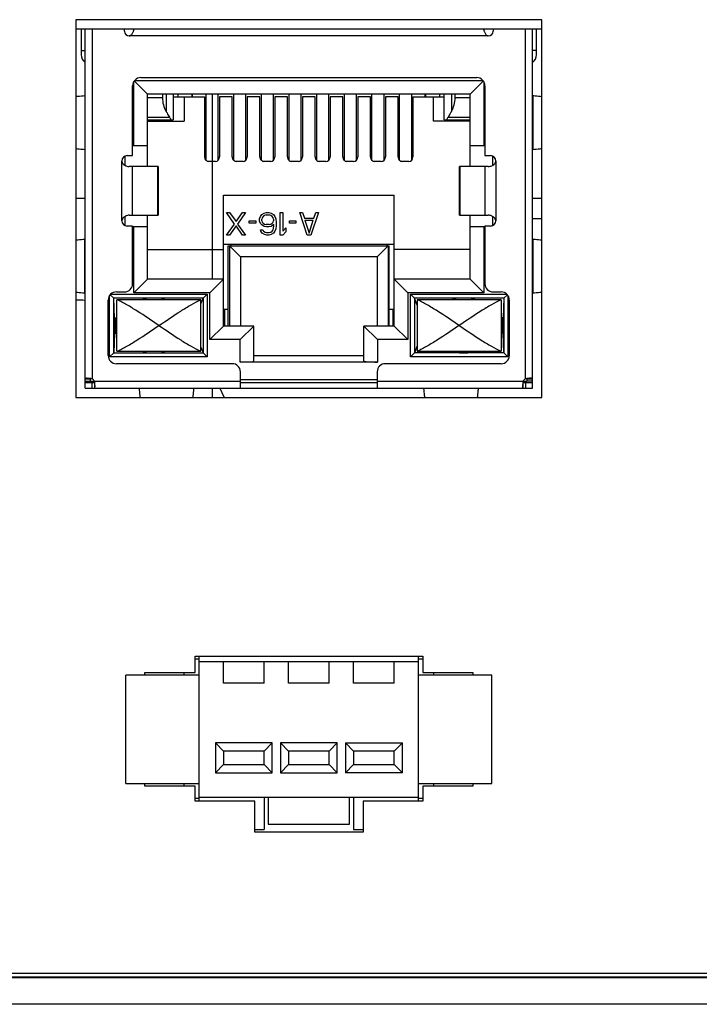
# Model space of a CAD drawing. Header units: millimetres. Extents: x 0 to 1750, y -1720 to 477.
# Tile 295 of 317: x 680 to 705, y -117 to -81. Entities that reach past the tile are written whole.
import ezdxf

# ---------------------------------------------------------------- set-up
doc = ezdxf.new("R2010")
doc.units = ezdxf.units.MM
doc.header["$LTSCALE"] = 92.51
for name, color, linetype in [('100500223_DXF_CONTINUOUS_LINE', 7, 'CONTINUOUS'), ('101302590_DXF_CONTINUOUS_LINE', 7, 'CONTINUOUS'), ('DE-11-072043DXF_CONTINUOUS_LINE', 7, 'CONTINUOUS'), ('DE-11-072046DXF_CONTINUOUS_LINE', 7, 'CONTINUOUS'), ('DE-13-001875DXF_CONTINUOUS_LINE', 7, 'CONTINUOUS'), ('LIGHTING_CONDXF_CONTINUOUS_LINE', 7, 'CONTINUOUS'), ('MV-23498REV1DXF_CONTINUOUS_LINE', 7, 'CONTINUOUS')]:
    doc.layers.add(name, color=color, linetype=linetype)

msp = doc.modelspace()

# ---------------------------------------------------------------- linework, layer by layer
at = {"layer": '100500223_DXF_CONTINUOUS_LINE'}
for p, q in [((682.14, -87.505), (681.791, -87.505)), ((698.991, -87.505), (698.64, -87.505))]:
    msp.add_line(p, q, dxfattribs=at)
at = {"layer": '101302590_DXF_CONTINUOUS_LINE'}
for p, q in [((681.79, -80.905), (681.79, -94.855)), ((698.99, -80.905), (681.79, -80.905)), ((698.99, -94.855), (698.99, -80.905)), ((681.99, -81.255), (681.99, -82.047)), ((682.14, -94.505), (682.14, -81.255)), ((683.59, -81.255), (682.14, -81.255)), ((682.39, -81.255), (682.39, -94.166)), ((683.59, -81.33), (683.59, -81.255)), ((696.84, -81.255), (683.94, -81.255)), ((697.19, -81.255), (697.19, -81.33)), ((698.64, -81.255), (697.19, -81.255)), ((698.39, -94.166), (698.39, -81.255)), ((698.64, -94.505), (698.64, -81.255)), ((698.79, -82.047), (698.79, -81.255)), ((697.015, -81.505), (683.765, -81.505)), ((681.99, -82.047), (681.99, -82.197)), ((681.99, -82.047), (682.14, -82.047)), ((698.79, -82.047), (698.64, -82.047)), ((698.79, -82.197), (698.79, -82.047)), ((683.935, -85.555), (683.935, -83.188)), ((684.435, -83.655), (683.948, -83.168)), ((683.959, -83.155), (696.822, -83.155)), ((684.19, -83.045), (696.59, -83.045)), ((696.345, -83.655), (696.833, -83.168)), ((696.845, -83.188), (696.845, -85.555)), ((683.89, -85.925), (683.89, -83.345)), ((696.89, -83.345), (696.89, -85.925)), ((682.127, -83.705), (682.127, -85.705)), ((682.138, -83.705), (682.127, -83.705)), ((684.435, -86.325), (684.435, -83.655)), ((696.345, -83.655), (684.435, -83.655)), ((684.99, -83.791), (684.435, -83.791)), ((684.99, -83.655), (684.99, -83.791)), ((685.127, -83.655), (685.127, -84.295)), ((685.39, -83.655), (685.39, -84.605)), ((685.39, -83.755), (686.545, -83.755)), ((685.57, -83.755), (685.57, -83.655)), ((685.79, -83.755), (685.79, -84.655)), ((686.07, -83.655), (686.07, -83.755)), ((686.09, -83.655), (686.09, -83.755)), ((686.545, -83.755), (686.545, -85.971)), ((686.59, -83.655), (686.59, -86.088)), ((686.82, -83.655), (686.82, -90.485)), ((687.05, -86.088), (687.05, -83.655)), ((687.095, -83.755), (687.095, -85.971)), ((687.565, -83.755), (687.095, -83.755)), ((687.565, -85.971), (687.565, -83.755)), ((687.61, -83.655), (687.61, -86.088)), ((688.07, -86.088), (688.07, -83.655)), ((688.115, -83.755), (688.115, -85.971)), ((688.585, -83.755), (688.115, -83.755)), ((688.585, -85.971), (688.585, -83.755)), ((688.63, -83.655), (688.63, -86.088)), ((689.09, -86.088), (689.09, -83.655)), ((689.135, -83.755), (689.135, -85.971)), ((689.605, -83.755), (689.135, -83.755)), ((689.605, -85.971), (689.605, -83.755)), ((689.65, -83.655), (689.65, -86.088)), ((690.11, -86.088), (690.11, -83.655)), ((690.155, -83.755), (690.155, -85.971)), ((690.625, -83.755), (690.155, -83.755)), ((690.625, -85.971), (690.625, -83.755)), ((690.67, -83.655), (690.67, -86.088)), ((691.13, -86.088), (691.13, -83.655)), ((691.175, -83.755), (691.175, -85.971)), ((691.645, -83.755), (691.175, -83.755)), ((691.645, -85.971), (691.645, -83.755)), ((691.69, -83.655), (691.69, -86.088)), ((692.15, -86.088), (692.15, -83.655)), ((692.195, -83.755), (692.195, -85.971)), ((692.665, -83.755), (692.195, -83.755)), ((692.665, -85.971), (692.665, -83.755)), ((692.71, -83.655), (692.71, -86.088)), ((693.17, -86.088), (693.17, -83.655)), ((693.215, -83.755), (693.215, -85.971)), ((693.685, -83.755), (693.215, -83.755)), ((693.685, -85.971), (693.685, -83.755)), ((693.73, -83.655), (693.73, -86.088)), ((694.19, -86.088), (694.19, -83.655)), ((694.235, -83.755), (694.235, -85.971)), ((694.235, -83.755), (695.39, -83.755)), ((694.69, -83.755), (694.69, -83.655)), ((694.71, -83.755), (694.71, -83.655)), ((694.99, -84.655), (694.99, -83.755)), ((695.21, -83.655), (695.21, -83.755)), ((695.39, -84.605), (695.39, -83.655)), ((695.654, -83.655), (695.654, -84.295)), ((695.79, -83.791), (695.79, -83.655)), ((696.345, -83.791), (695.79, -83.791)), ((696.345, -86.325), (696.345, -83.655)), ((698.654, -83.705), (698.642, -83.705)), ((698.654, -83.705), (698.654, -85.705)), ((684.435, -84.498), (685.252, -84.498)), ((684.435, -84.605), (685.39, -84.605)), ((684.435, -84.655), (685.79, -84.655)), ((685.19, -84.605), (685.19, -84.655)), ((696.345, -84.655), (694.99, -84.655)), ((695.39, -84.605), (696.345, -84.605)), ((695.529, -84.498), (696.345, -84.498)), ((695.59, -84.655), (695.59, -84.605)), ((682.127, -85.705), (682.138, -85.705)), ((683.89, -85.555), (684.435, -85.555)), ((696.345, -85.555), (696.89, -85.555)), ((698.642, -85.705), (698.654, -85.705)), ((683.49, -88.325), (683.49, -86.125)), ((683.61, -86.285), (683.61, -85.942)), ((683.69, -85.925), (683.89, -85.925)), ((686.945, -86.135), (686.695, -86.135)), ((687.965, -86.135), (687.715, -86.135)), ((688.985, -86.135), (688.735, -86.135)), ((690.005, -86.135), (689.755, -86.135)), ((691.025, -86.135), (690.775, -86.135)), ((692.045, -86.135), (691.795, -86.135)), ((693.065, -86.135), (692.815, -86.135)), ((694.085, -86.135), (693.835, -86.135)), ((696.89, -85.925), (697.09, -85.925)), ((697.17, -85.942), (697.17, -86.285)), ((697.29, -86.125), (697.29, -88.325)), ((683.89, -86.325), (683.766, -86.325)), ((683.89, -88.125), (683.89, -86.325)), ((684.831, -86.325), (683.893, -86.325)), ((684.818, -88.125), (684.818, -86.325)), ((684.823, -88.125), (684.823, -86.325)), ((684.831, -86.325), (684.831, -88.125)), ((695.95, -88.125), (695.95, -86.325)), ((696.888, -86.325), (695.95, -86.325)), ((695.958, -86.325), (695.958, -88.125)), ((695.963, -86.325), (695.963, -88.125)), ((696.89, -86.325), (696.89, -88.125)), ((697.015, -86.325), (696.89, -86.325)), ((687.24, -92.215), (687.24, -87.385)), ((687.24, -87.385), (693.54, -87.385)), ((693.54, -92.215), (693.54, -87.385)), ((683.61, -88.508), (683.61, -88.165)), ((683.766, -88.125), (683.89, -88.125)), ((683.893, -88.125), (684.831, -88.125)), ((684.435, -90.485), (684.435, -88.125)), ((687.652, -88.449), (687.358, -88.025)), ((687.358, -88.025), (687.462, -88.025)), ((687.462, -88.025), (687.704, -88.361)), ((687.704, -88.361), (687.946, -88.025)), ((688.05, -88.025), (687.756, -88.449)), ((687.946, -88.025), (688.05, -88.025)), ((688.188, -88.414), (688.188, -88.325)), ((688.188, -88.325), (688.43, -88.325)), ((688.43, -88.325), (688.43, -88.414)), ((688.569, -88.255), (688.603, -88.167)), ((688.569, -88.343), (688.569, -88.255)), ((688.603, -88.167), (688.655, -88.096)), ((688.655, -88.096), (688.742, -88.043)), ((688.672, -88.219), (688.655, -88.272)), ((688.655, -88.325), (688.655, -88.272)), ((688.655, -88.325), (688.672, -88.378)), ((688.707, -88.167), (688.672, -88.219)), ((688.759, -88.131), (688.707, -88.167)), ((688.742, -88.043), (688.828, -88.025)), ((688.811, -88.114), (688.759, -88.131)), ((688.811, -88.114), (688.932, -88.114)), ((688.828, -88.025), (688.914, -88.025)), ((688.914, -88.025), (689.001, -88.043)), ((688.984, -88.131), (688.932, -88.114)), ((689.035, -88.167), (688.984, -88.131)), ((689.001, -88.043), (689.087, -88.096)), ((689.07, -88.219), (689.035, -88.167)), ((689.087, -88.272), (689.07, -88.219)), ((689.07, -88.378), (689.087, -88.325)), ((689.087, -88.096), (689.139, -88.167)), ((689.087, -88.272), (689.087, -88.325)), ((689.139, -88.167), (689.174, -88.255)), ((689.174, -88.255), (689.191, -88.378)), ((689.329, -88.855), (689.329, -88.025)), ((689.329, -88.025), (689.433, -88.025)), ((689.433, -88.025), (689.433, -88.714)), ((689.675, -88.414), (689.675, -88.325)), ((689.675, -88.325), (689.917, -88.325)), ((689.917, -88.325), (689.917, -88.414)), ((690.332, -88.855), (690.056, -88.025)), ((690.056, -88.025), (690.159, -88.025)), ((690.159, -88.025), (690.229, -88.237)), ((690.229, -88.237), (690.574, -88.237)), ((690.246, -88.308), (690.402, -88.785)), ((690.246, -88.308), (690.557, -88.308)), ((690.402, -88.785), (690.557, -88.308)), ((690.747, -88.025), (690.471, -88.855)), ((690.574, -88.237), (690.644, -88.025)), ((690.644, -88.025), (690.747, -88.025)), ((695.95, -88.125), (696.888, -88.125)), ((696.345, -90.485), (696.345, -88.125)), ((696.89, -88.125), (697.015, -88.125)), ((697.17, -88.165), (697.17, -88.508)), ((683.89, -88.525), (683.69, -88.525)), ((683.89, -90.655), (683.89, -88.525)), ((684.435, -88.555), (683.89, -88.555)), ((683.935, -90.985), (683.935, -88.555)), ((687.358, -88.855), (687.652, -88.449)), ((687.704, -88.52), (687.462, -88.855)), ((687.946, -88.855), (687.704, -88.52)), ((687.756, -88.449), (688.05, -88.855)), ((688.43, -88.414), (688.188, -88.414)), ((688.603, -88.431), (688.569, -88.343)), ((688.655, -88.484), (688.603, -88.431)), ((688.62, -88.714), (688.603, -88.661)), ((688.603, -88.661), (688.69, -88.661)), ((688.742, -88.537), (688.655, -88.484)), ((688.672, -88.378), (688.707, -88.414)), ((688.69, -88.661), (688.724, -88.714)), ((688.707, -88.414), (688.759, -88.449)), ((688.828, -88.555), (688.742, -88.537)), ((688.759, -88.449), (688.811, -88.467)), ((688.932, -88.467), (688.811, -88.467)), ((688.914, -88.555), (688.828, -88.555)), ((689.001, -88.537), (688.914, -88.555)), ((688.932, -88.467), (688.984, -88.449)), ((688.984, -88.449), (689.035, -88.414)), ((689.105, -88.467), (689.001, -88.537)), ((689.035, -88.414), (689.07, -88.378)), ((689.035, -88.714), (689.07, -88.661)), ((689.07, -88.661), (689.087, -88.608)), ((689.087, -88.608), (689.105, -88.502)), ((689.105, -88.502), (689.105, -88.467)), ((689.174, -88.626), (689.139, -88.714)), ((689.191, -88.502), (689.174, -88.626)), ((689.191, -88.378), (689.191, -88.502)), ((689.433, -88.714), (689.537, -88.59)), ((689.537, -88.59), (689.537, -88.732)), ((689.917, -88.414), (689.675, -88.414)), ((696.89, -88.555), (696.345, -88.555)), ((696.845, -88.555), (696.845, -90.985)), ((696.89, -88.525), (696.89, -90.655)), ((697.09, -88.525), (696.89, -88.525)), ((682.127, -91.005), (682.127, -89.005)), ((682.138, -89.005), (682.127, -89.005)), ((687.462, -88.855), (687.358, -88.855)), ((688.05, -88.855), (687.946, -88.855)), ((688.672, -88.785), (688.62, -88.714)), ((688.759, -88.838), (688.672, -88.785)), ((688.724, -88.714), (688.776, -88.749)), ((688.845, -88.855), (688.759, -88.838)), ((688.776, -88.749), (688.828, -88.767)), ((688.828, -88.767), (688.932, -88.767)), ((688.914, -88.855), (688.845, -88.855)), ((689.001, -88.838), (688.914, -88.855)), ((688.932, -88.767), (688.984, -88.749)), ((688.984, -88.749), (689.035, -88.714)), ((689.087, -88.785), (689.001, -88.838)), ((689.139, -88.714), (689.087, -88.785)), ((689.433, -88.855), (689.329, -88.855)), ((689.537, -88.732), (689.433, -88.855)), ((690.471, -88.855), (690.332, -88.855)), ((698.654, -89.005), (698.642, -89.005)), ((698.654, -89.005), (698.654, -91.005)), ((684.435, -89.385), (687.24, -89.385)), ((693.54, -89.205), (687.24, -89.205)), ((687.42, -92.215), (687.42, -89.255)), ((687.42, -89.255), (693.361, -89.255)), ((687.465, -89.255), (687.465, -92.215)), ((687.865, -89.655), (687.465, -89.255)), ((687.515, -89.205), (687.515, -89.255)), ((693.315, -89.255), (692.915, -89.655)), ((693.265, -89.205), (693.265, -89.255)), ((693.315, -89.255), (693.315, -92.215)), ((693.361, -92.215), (693.361, -89.255)), ((696.345, -89.385), (693.54, -89.385)), ((687.865, -89.655), (687.865, -92.215)), ((692.915, -89.655), (687.865, -89.655)), ((692.915, -89.655), (692.915, -92.215)), ((684.435, -90.485), (683.935, -90.985)), ((687.24, -90.485), (684.435, -90.485)), ((687.24, -90.485), (686.74, -90.985)), ((693.54, -90.485), (694.04, -90.985)), ((696.345, -90.485), (693.54, -90.485)), ((696.345, -90.485), (696.845, -90.985)), ((682.127, -91.005), (682.138, -91.005)), ((683.04, -93.355), (683.04, -91.09)), ((683.19, -91.185), (683.064, -91.059)), ((683.087, -91.035), (686.64, -91.035)), ((683.221, -91.916), (683.19, -91.185)), ((683.19, -93.205), (683.19, -91.185)), ((686.49, -91.185), (683.19, -91.185)), ((683.29, -90.955), (683.59, -90.955)), ((686.74, -90.985), (683.935, -90.985)), ((684.276, -91.228), (684.268, -91.245)), ((684.276, -91.228), (684.276, -91.245)), ((685.075, -91.228), (685.075, -91.245)), ((685.075, -91.228), (685.083, -91.245)), ((686.41, -91.393), (686.49, -91.185)), ((686.64, -91.035), (686.49, -91.185)), ((686.49, -91.185), (686.49, -93.205)), ((686.64, -91.035), (686.64, -93.355)), ((686.74, -92.715), (686.74, -90.985)), ((694.04, -90.985), (694.04, -92.715)), ((696.845, -90.985), (694.04, -90.985)), ((694.14, -93.355), (694.14, -91.035)), ((694.29, -91.185), (694.14, -91.035)), ((694.14, -91.035), (697.694, -91.035)), ((694.29, -91.185), (694.29, -93.205)), ((694.39, -91.445), (694.29, -91.185)), ((697.59, -91.185), (694.29, -91.185)), ((695.706, -91.228), (695.698, -91.245)), ((695.706, -91.245), (695.706, -91.228)), ((696.505, -91.228), (696.505, -91.245)), ((696.513, -91.245), (696.505, -91.228)), ((697.19, -90.955), (697.49, -90.955)), ((697.59, -91.185), (697.56, -91.916)), ((697.59, -91.185), (697.717, -91.059)), ((697.59, -91.185), (697.59, -93.205)), ((697.74, -91.09), (697.74, -93.355)), ((698.642, -91.005), (698.654, -91.005)), ((682.99, -93.305), (682.99, -91.255)), ((683.31, -93.145), (683.31, -91.245)), ((686.41, -91.245), (683.31, -91.245)), ((686.41, -93.145), (686.41, -91.245)), ((694.39, -91.245), (694.39, -93.145)), ((697.49, -91.245), (694.39, -91.245)), ((697.49, -91.245), (697.49, -93.145)), ((697.79, -91.255), (697.79, -93.305)), ((683.221, -91.916), (683.31, -91.916)), ((683.221, -91.92), (683.31, -91.92)), ((683.23, -91.92), (683.23, -92.47)), ((683.28, -91.92), (683.28, -92.455)), ((683.31, -91.955), (683.28, -91.955)), ((687.42, -91.605), (687.24, -91.605)), ((687.29, -92.215), (687.29, -91.605)), ((693.54, -91.605), (693.361, -91.605)), ((693.49, -91.605), (693.49, -92.215)), ((697.56, -91.916), (697.49, -91.916)), ((697.56, -91.92), (697.49, -91.92)), ((697.5, -91.955), (697.492, -91.955)), ((697.5, -92.455), (697.5, -91.92)), ((697.55, -92.47), (697.55, -91.92)), ((687.24, -92.215), (686.74, -92.715)), ((688.36, -92.215), (687.24, -92.215)), ((688.36, -92.215), (687.86, -92.715)), ((688.36, -93.502), (688.36, -92.215)), ((692.42, -93.502), (692.42, -92.215)), ((692.42, -92.215), (692.92, -92.715)), ((693.54, -92.215), (692.42, -92.215)), ((693.54, -92.215), (694.04, -92.715)), ((683.221, -92.474), (683.19, -93.205)), ((683.31, -92.47), (683.221, -92.47)), ((683.221, -92.474), (683.31, -92.474)), ((683.28, -92.455), (683.31, -92.455)), ((697.492, -92.455), (697.5, -92.455)), ((697.56, -92.47), (697.492, -92.47)), ((697.56, -92.474), (697.492, -92.474)), ((697.59, -93.205), (697.56, -92.474)), ((686.41, -92.997), (686.49, -93.205)), ((687.86, -92.715), (686.74, -92.715)), ((687.86, -93.546), (687.86, -92.715)), ((692.92, -92.715), (692.92, -93.546)), ((694.04, -92.715), (692.92, -92.715)), ((694.39, -92.945), (694.29, -93.205)), ((683.19, -93.205), (683.04, -93.355)), ((686.64, -93.355), (683.04, -93.355)), ((683.19, -93.205), (686.49, -93.205)), ((683.31, -93.145), (686.41, -93.145)), ((684.268, -93.145), (684.276, -93.162)), ((684.276, -93.145), (684.276, -93.162)), ((685.083, -93.145), (685.075, -93.162)), ((685.075, -93.145), (685.075, -93.162)), ((686.49, -93.205), (686.64, -93.355)), ((688.36, -93.305), (692.42, -93.305)), ((694.14, -93.355), (694.29, -93.205)), ((697.74, -93.355), (694.14, -93.355)), ((697.59, -93.205), (694.29, -93.205)), ((694.39, -93.145), (697.49, -93.145)), ((695.706, -93.162), (695.698, -93.145)), ((695.706, -93.162), (695.706, -93.145)), ((696.505, -93.145), (696.505, -93.162)), ((696.513, -93.145), (696.505, -93.162)), ((697.74, -93.355), (697.59, -93.205)), ((687.565, -93.605), (683.29, -93.605)), ((692.92, -93.546), (687.86, -93.546)), ((697.49, -93.605), (693.215, -93.605)), ((687.865, -94.505), (687.865, -93.905)), ((692.915, -93.905), (692.915, -94.505)), ((682.14, -94.166), (682.34, -94.166)), ((682.14, -94.255), (682.34, -94.255)), ((682.14, -94.305), (682.49, -94.305)), ((682.14, -94.505), (698.64, -94.505)), ((682.34, -94.255), (682.34, -94.156)), ((682.34, -94.255), (687.865, -94.255)), ((682.39, -94.505), (682.39, -94.305)), ((682.48, -94.305), (682.48, -94.505)), ((684.14, -94.507), (684.14, -94.519)), ((686.14, -94.519), (686.14, -94.507)), ((686.82, -94.505), (686.82, -94.855)), ((692.915, -94.205), (687.865, -94.205)), ((687.865, -94.305), (692.915, -94.305)), ((692.915, -94.255), (698.44, -94.255)), ((694.64, -94.519), (694.64, -94.507)), ((696.64, -94.519), (696.64, -94.507)), ((698.291, -94.305), (698.64, -94.305)), ((698.301, -94.505), (698.301, -94.305)), ((698.39, -94.305), (698.39, -94.505)), ((698.44, -94.156), (698.44, -94.255)), ((698.44, -94.166), (698.64, -94.166)), ((698.64, -94.255), (698.44, -94.255)), ((681.79, -94.855), (698.99, -94.855)), ((686.141, -94.519), (684.14, -94.519)), ((696.641, -94.519), (694.64, -94.519))]:
    msp.add_line(p, q, dxfattribs=at)
for centre, radius, start, end in [((683.765, -81.33), 0.175, 180, 270), ((697.015, -81.33), 0.175, 270, 0), ((682.34, -82.197), 0.35, 180, 235.1501), ((698.44, -82.197), 0.35, 304.8499, 0), ((684.19, -83.345), 0.3, 90, 180), ((696.59, -83.345), 0.3, 0, 90), ((683.69, -86.125), 0.2, 90, 180), ((697.09, -86.125), 0.2, 0, 90), ((683.69, -88.325), 0.2, 180, 270), ((697.09, -88.325), 0.2, 270, 0), ((683.59, -90.655), 0.3, 270, 0), ((697.19, -90.655), 0.3, 180, 270), ((683.29, -91.255), 0.3, 90, 180), ((697.49, -91.255), 0.3, 0, 90), ((683.29, -93.305), 0.3, 180, 270), ((697.49, -93.305), 0.3, 270, 0), ((687.565, -93.905), 0.3, 0, 90), ((693.215, -93.905), 0.3, 90, 180), ((682.207, -94.979), 0.834, 77.2799, 80.7813), ((682.301, -94.344), 0.2, 26.5097, 63.4903), ((681.668, -94.439), 0.833, 9.2858, 12.7227), ((699.114, -94.439), 0.834, 167.2799, 170.7813), ((698.48, -94.344), 0.2, 116.5097, 153.4903), ((698.574, -94.978), 0.833, 99.2858, 102.7227)]:
    msp.add_arc(centre, radius, start, end, dxfattribs=at)
for centre, major_axis, ratio, start_param, end_param in [((685.99, -83.791), (0, 1), 1, -4.712389, -4.183967), ((694.79, -83.791), (1, 0), 1, -0.528422, 0), ((684.49, -84.978), (0.636, 0.636), 1, -0.358319, -0.222994), ((696.29, -84.978), (0.636, 0.636), 1, 1.793791, 1.929116), ((686.695, -85.971), (0, 0.164), 0.913545, 1.570796, 3.141593), ((686.945, -85.971), (0, 0.164), 0.913545, 3.141593, 4.712389), ((687.715, -85.971), (0, 0.164), 0.913545, 1.570796, 3.141593), ((687.965, -85.971), (0, 0.164), 0.913545, 3.141593, 4.712389), ((688.735, -85.971), (0, 0.164), 0.913545, 1.570796, 3.141593), ((688.985, -85.971), (0, 0.164), 0.913545, 3.141593, 4.712389), ((689.755, -85.971), (0, 0.164), 0.913545, 1.570796, 3.141593), ((690.005, -85.971), (0, 0.164), 0.913545, 3.141593, 4.712389), ((690.775, -85.971), (0, 0.164), 0.913545, 1.570796, 3.141593), ((691.025, -85.971), (0, 0.164), 0.913545, 3.141593, 4.712389), ((691.795, -85.971), (0, 0.164), 0.913545, 1.570796, 3.141593), ((692.045, -85.971), (0, 0.164), 0.913545, 3.141593, 4.712389), ((692.815, -85.971), (0, 0.164), 0.913545, 1.570796, 3.141593), ((693.065, -85.971), (0, 0.164), 0.913545, 3.141593, 4.712389), ((693.835, -85.971), (0, 0.164), 0.913545, 1.570796, 3.141593), ((694.085, -85.971), (0, 0.164), 0.913545, 3.141593, 4.712389), ((684.675, -91.23), (0.4, 0), 0.113077, 6.337994, 9.369969), ((696.105, -91.23), (0.4, 0), 0.113077, 0.054809, 3.086784), ((683.221, -91.32), (0, 0.6), 0.004706, -3.254191, -3.141593), ((697.56, -91.32), (0, 0.6), 0.004706, -3.141593, -3.028994), ((683.221, -93.07), (0, 0.6), 0.004706, 0, 0.112599), ((697.56, -93.07), (0, 0.6), 0.004706, -0.112599, 0), ((684.675, -93.16), (0.4, 0), 0.113077, -3.086784, -0.054809), ((696.105, -93.16), (0.4, 0), 0.113077, -3.086784, -0.054809), ((687.86, -93.502), (0.5, 0), 0.087489, -1.570796, 0), ((692.92, -93.502), (0.5, 0), 0.087489, -3.141593, -1.570796)]:
    msp.add_ellipse(centre, major_axis=major_axis, ratio=ratio, start_param=start_param, end_param=end_param, dxfattribs=at)
for points, knots in [([(683.765, -81.505), (683.784, -81.505), (683.822, -81.49), (683.859, -81.449), (683.887, -81.403), (683.907, -81.358), (683.922, -81.319), (683.932, -81.288), (683.937, -81.268), (683.94, -81.258), (683.94, -81.255)], [0, 0, 0, 0, 0.173996, 0.348675, 0.517666, 0.672668, 0.805234, 0.907657, 0.973873, 1, 1, 1, 1]), ([(696.84, -81.255), (696.84, -81.258), (696.844, -81.268), (696.849, -81.288), (696.859, -81.319), (696.874, -81.358), (696.894, -81.403), (696.922, -81.449), (696.959, -81.49), (696.997, -81.505), (697.015, -81.505)], [0, 0, 0, 0, 0.026115, 0.092322, 0.194741, 0.327308, 0.482313, 0.651311, 0.825997, 1, 1, 1, 1]), ([(681.788, -83.737), (681.814, -83.735), (681.927, -83.723), (682.04, -83.713), (682.127, -83.705)], [0, 0, 0, 0, 0.229911, 1, 1, 1, 1]), ([(698.654, -83.705), (698.685, -83.708), (698.798, -83.718), (698.91, -83.728), (698.993, -83.737)], [0, 0, 0, 0, 0.270017, 1, 1, 1, 1]), ([(685.127, -84.295), (685.137, -84.313), (685.178, -84.382), (685.221, -84.449), (685.252, -84.498)], [0, 0, 0, 0, 0.263822, 1, 1, 1, 1]), ([(695.654, -84.295), (695.644, -84.313), (695.603, -84.382), (695.56, -84.449), (695.529, -84.498)], [0, 0, 0, 0, 0.263839, 1, 1, 1, 1]), ([(682.127, -85.705), (682.096, -85.703), (681.984, -85.693), (681.871, -85.682), (681.788, -85.673)], [0, 0, 0, 0, 0.269998, 1, 1, 1, 1]), ([(698.993, -85.673), (698.967, -85.676), (698.854, -85.688), (698.741, -85.698), (698.654, -85.705)], [0, 0, 0, 0, 0.229892, 1, 1, 1, 1]), ([(683.49, -86.125), (683.49, -86.16), (683.521, -86.229), (683.58, -86.27), (683.61, -86.285)], [0, 0, 0, 0, 0.500091, 1, 1, 1, 1]), ([(697.17, -86.285), (697.201, -86.27), (697.259, -86.229), (697.29, -86.16), (697.29, -86.125)], [0, 0, 0, 0, 0.499911, 1, 1, 1, 1]), ([(683.61, -86.285), (683.624, -86.292), (683.673, -86.314), (683.727, -86.325), (683.766, -86.325)], [0, 0, 0, 0, 0.27501, 1, 1, 1, 1]), ([(697.015, -86.325), (697.027, -86.325), (697.081, -86.321), (697.133, -86.305), (697.17, -86.285)], [0, 0, 0, 0, 0.222652, 1, 1, 1, 1]), ([(683.61, -88.165), (683.58, -88.181), (683.521, -88.221), (683.49, -88.291), (683.49, -88.325)], [0, 0, 0, 0, 0.499911, 1, 1, 1, 1]), ([(683.766, -88.125), (683.754, -88.125), (683.7, -88.129), (683.648, -88.146), (683.61, -88.165)], [0, 0, 0, 0, 0.222652, 1, 1, 1, 1]), ([(697.17, -88.165), (697.157, -88.158), (697.108, -88.137), (697.054, -88.125), (697.015, -88.125)], [0, 0, 0, 0, 0.27501, 1, 1, 1, 1]), ([(697.29, -88.325), (697.29, -88.291), (697.259, -88.221), (697.201, -88.181), (697.17, -88.165)], [0, 0, 0, 0, 0.500091, 1, 1, 1, 1]), ([(681.788, -89.037), (681.814, -89.035), (681.927, -89.023), (682.04, -89.013), (682.127, -89.005)], [0, 0, 0, 0, 0.229911, 1, 1, 1, 1]), ([(698.654, -89.005), (698.685, -89.008), (698.798, -89.018), (698.91, -89.028), (698.993, -89.037)], [0, 0, 0, 0, 0.270017, 1, 1, 1, 1]), ([(682.127, -91.005), (682.096, -91.003), (681.984, -90.993), (681.871, -90.982), (681.788, -90.973)], [0, 0, 0, 0, 0.269998, 1, 1, 1, 1]), ([(698.993, -90.973), (698.967, -90.976), (698.854, -90.988), (698.741, -90.998), (698.654, -91.005)], [0, 0, 0, 0, 0.229892, 1, 1, 1, 1]), ([(684.86, -92.195), (684.595, -92.016), (684.205, -91.751), (683.688, -91.433), (683.435, -91.299), (683.31, -91.245)], [0, 0, 0, 0, 0.528963, 0.776821, 1, 1, 1, 1]), ([(684.86, -92.195), (685.126, -92.016), (685.516, -91.751), (686.033, -91.433), (686.286, -91.299), (686.41, -91.245)], [0, 0, 0, 0, 0.528963, 0.776821, 1, 1, 1, 1]), ([(695.94, -92.195), (695.675, -92.016), (695.285, -91.751), (694.768, -91.433), (694.515, -91.299), (694.39, -91.245)], [0, 0, 0, 0, 0.528963, 0.776821, 1, 1, 1, 1]), ([(697.49, -91.245), (697.366, -91.299), (697.113, -91.433), (696.596, -91.751), (696.206, -92.016), (695.94, -92.195)], [0, 0, 0, 0, 0.223179, 0.471037, 1, 1, 1, 1]), ([(683.31, -93.145), (683.435, -93.091), (683.688, -92.957), (684.205, -92.64), (684.595, -92.375), (684.86, -92.195)], [0, 0, 0, 0, 0.223179, 0.471037, 1, 1, 1, 1]), ([(684.86, -92.195), (685.126, -92.375), (685.516, -92.64), (686.033, -92.957), (686.286, -93.091), (686.41, -93.145)], [0, 0, 0, 0, 0.528963, 0.776821, 1, 1, 1, 1]), ([(695.94, -92.195), (695.675, -92.375), (695.285, -92.64), (694.768, -92.957), (694.515, -93.091), (694.39, -93.145)], [0, 0, 0, 0, 0.528963, 0.776821, 1, 1, 1, 1]), ([(695.94, -92.195), (696.206, -92.375), (696.596, -92.64), (697.113, -92.957), (697.366, -93.091), (697.49, -93.145)], [0, 0, 0, 0, 0.528963, 0.776821, 1, 1, 1, 1]), ([(682.214, -94.144), (682.203, -94.144), (682.184, -94.145), (682.16, -94.148), (682.14, -94.157), (682.14, -94.166)], [0, 0, 0, 0, 0.394468, 0.689619, 1, 1, 1, 1]), ([(682.34, -94.156), (682.329, -94.154), (682.287, -94.148), (682.244, -94.144), (682.214, -94.144)], [0, 0, 0, 0, 0.277306, 1, 1, 1, 1]), ([(698.567, -94.144), (698.558, -94.144), (698.515, -94.146), (698.473, -94.151), (698.439, -94.156)], [0, 0, 0, 0, 0.217462, 1, 1, 1, 1]), ([(698.64, -94.166), (698.64, -94.157), (698.621, -94.148), (698.596, -94.145), (698.578, -94.144), (698.567, -94.144)], [0, 0, 0, 0, 0.31038, 0.605539, 1, 1, 1, 1]), ([(682.48, -94.505), (682.488, -94.505), (682.498, -94.486), (682.5, -94.461), (682.501, -94.442), (682.501, -94.432)], [0, 0, 0, 0, 0.31038, 0.605539, 1, 1, 1, 1]), ([(682.501, -94.432), (682.501, -94.423), (682.5, -94.38), (682.495, -94.337), (682.49, -94.304)], [0, 0, 0, 0, 0.217462, 1, 1, 1, 1]), ([(698.291, -94.305), (698.289, -94.317), (698.283, -94.359), (698.28, -94.401), (698.28, -94.432)], [0, 0, 0, 0, 0.277306, 1, 1, 1, 1]), ([(698.28, -94.432), (698.28, -94.442), (698.281, -94.461), (698.283, -94.486), (698.293, -94.505), (698.301, -94.505)], [0, 0, 0, 0, 0.394468, 0.689619, 1, 1, 1, 1]), ([(684.173, -94.857), (684.17, -94.831), (684.158, -94.719), (684.148, -94.606), (684.14, -94.519)], [0, 0, 0, 0, 0.229901, 1, 1, 1, 1]), ([(686.141, -94.519), (686.138, -94.549), (686.128, -94.662), (686.117, -94.775), (686.108, -94.857)], [0, 0, 0, 0, 0.270007, 1, 1, 1, 1]), ([(694.673, -94.857), (694.67, -94.831), (694.658, -94.719), (694.648, -94.606), (694.64, -94.519)], [0, 0, 0, 0, 0.229901, 1, 1, 1, 1]), ([(696.641, -94.519), (696.638, -94.55), (696.628, -94.662), (696.617, -94.775), (696.608, -94.857)], [0, 0, 0, 0, 0.269995, 1, 1, 1, 1])]:
    msp.add_open_spline(points, degree=3, knots=knots, dxfattribs=at)
at = {"layer": 'DE-11-072043DXF_CONTINUOUS_LINE'}
for p, q in [((681.791, -80.905), (681.791, -94.855)), ((698.991, -80.905), (681.791, -80.905)), ((698.991, -94.855), (698.991, -80.905)), ((681.791, -94.855), (698.991, -94.855)), ((686.193, -105.005), (686.193, -104.405)), ((686.193, -104.405), (694.593, -104.405)), ((694.593, -104.405), (694.593, -105.005)), ((684.343, -105.105), (684.343, -105.005)), ((684.343, -105.005), (686.193, -105.005)), ((694.593, -105.005), (696.443, -105.005)), ((696.443, -105.005), (696.443, -105.105)), ((684.343, -109.205), (684.343, -109.105)), ((686.193, -109.205), (684.343, -109.205)), ((686.193, -109.755), (686.193, -109.205)), ((694.593, -109.205), (694.593, -109.755)), ((696.443, -109.205), (694.593, -109.205)), ((696.443, -109.105), (696.443, -109.205)), ((688.393, -109.755), (686.193, -109.755)), ((688.393, -110.905), (688.393, -109.755)), ((692.393, -109.755), (692.393, -110.905)), ((694.593, -109.755), (692.393, -109.755)), ((692.393, -110.905), (688.393, -110.905)), ((628.883, -116.105), (831.883, -116.105))]:
    msp.add_line(p, q, dxfattribs=at)
at = {"layer": 'DE-11-072046DXF_CONTINUOUS_LINE'}
msp.add_line((698.991, -88.255), (698.64, -88.255), dxfattribs=at)
for start, end in [(86.5103, 89.8536), (23.5792, 27.2797)]:
    msp.add_arc((681.775, -97.255), 6, start, end, dxfattribs=at)
at = {"layer": 'DE-13-001875DXF_CONTINUOUS_LINE'}
for p, q in [((831.883, -116.255), (628.883, -116.255)), ((831.883, -116.278), (628.883, -116.278)), ((831.883, -117.255), (628.883, -117.255))]:
    msp.add_line(p, q, dxfattribs=at)
at = {"layer": 'LIGHTING_CONDXF_CONTINUOUS_LINE'}
for p, q in [((686.193, -104.505), (686.343, -104.505)), ((686.343, -109.755), (686.343, -104.405)), ((686.343, -104.605), (694.443, -104.605)), ((687.243, -105.405), (687.243, -104.605)), ((688.743, -105.405), (688.743, -104.605)), ((689.643, -105.405), (689.643, -104.605)), ((691.143, -105.405), (691.143, -104.605)), ((692.043, -105.405), (692.043, -104.605)), ((693.543, -105.405), (693.543, -104.605)), ((694.443, -109.755), (694.443, -104.405)), ((694.443, -104.505), (694.593, -104.505)), ((685.793, -105.105), (685.793, -105.005)), ((694.993, -105.005), (694.993, -105.105)), ((683.643, -109.105), (683.643, -105.105)), ((686.343, -105.105), (683.643, -105.105)), ((688.743, -105.405), (687.243, -105.405)), ((691.143, -105.405), (689.643, -105.405)), ((693.543, -105.405), (692.043, -105.405)), ((697.143, -105.105), (694.443, -105.105)), ((697.143, -109.105), (697.143, -105.105)), ((686.943, -107.605), (686.943, -108.705)), ((686.943, -107.605), (687.243, -107.905)), ((689.043, -107.605), (686.943, -107.605)), ((687.243, -107.905), (687.243, -108.405)), ((688.743, -107.905), (687.243, -107.905)), ((689.043, -107.605), (688.743, -107.905)), ((688.743, -108.405), (688.743, -107.905)), ((689.043, -108.705), (689.043, -107.605)), ((689.343, -107.605), (689.343, -108.705)), ((689.343, -107.605), (689.643, -107.905)), ((691.443, -107.605), (689.343, -107.605)), ((689.643, -107.905), (689.643, -108.405)), ((691.143, -107.905), (689.643, -107.905)), ((691.443, -107.605), (691.143, -107.905)), ((691.143, -108.405), (691.143, -107.905)), ((691.443, -108.705), (691.443, -107.605)), ((691.743, -107.605), (691.743, -108.705)), ((691.743, -107.605), (692.043, -107.905)), ((691.743, -107.605), (693.843, -107.605)), ((692.043, -107.905), (692.043, -108.405)), ((693.543, -107.905), (692.043, -107.905)), ((693.843, -107.605), (693.543, -107.905)), ((693.543, -108.405), (693.543, -107.905)), ((693.843, -108.705), (693.843, -107.605)), ((686.943, -108.705), (687.243, -108.405)), ((687.243, -108.405), (688.743, -108.405)), ((689.043, -108.705), (688.743, -108.405)), ((689.343, -108.705), (689.643, -108.405)), ((689.643, -108.405), (691.143, -108.405)), ((691.443, -108.705), (691.143, -108.405)), ((691.743, -108.705), (692.043, -108.405)), ((692.043, -108.405), (693.543, -108.405)), ((693.843, -108.705), (693.543, -108.405)), ((686.943, -108.705), (689.043, -108.705)), ((689.343, -108.705), (691.443, -108.705)), ((693.843, -108.705), (691.743, -108.705)), ((683.643, -109.105), (686.343, -109.105)), ((685.793, -109.205), (685.793, -109.105)), ((694.443, -109.105), (697.143, -109.105)), ((694.993, -109.105), (694.993, -109.205)), ((686.343, -109.655), (686.193, -109.655)), ((686.343, -109.605), (694.443, -109.605)), ((688.743, -109.605), (688.743, -110.805)), ((688.893, -109.605), (688.893, -110.605)), ((691.893, -110.605), (691.893, -109.605)), ((692.043, -109.605), (692.043, -110.805)), ((694.593, -109.655), (694.443, -109.655)), ((688.393, -110.805), (688.743, -110.805)), ((688.893, -110.605), (691.893, -110.605)), ((692.043, -110.805), (692.393, -110.805))]:
    msp.add_line(p, q, dxfattribs=at)
at = {"layer": 'MV-23498REV1DXF_CONTINUOUS_LINE'}
for p, q in [((682.14, -81.255), (681.791, -81.255)), ((683.94, -81.255), (683.59, -81.255)), ((697.19, -81.255), (696.84, -81.255)), ((698.991, -81.255), (698.64, -81.255))]:
    msp.add_line(p, q, dxfattribs=at)

doc.saveas('drawing.dxf')
